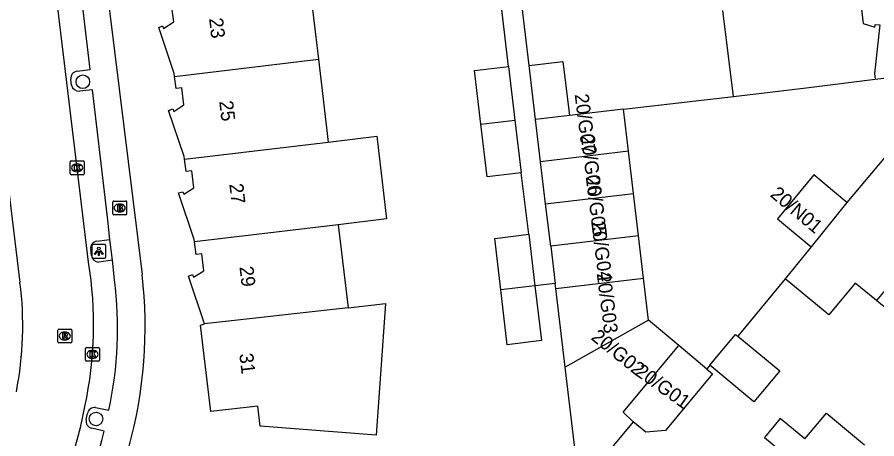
# Model space of a CAD drawing. Extents: x 162074 to 163034, y 381824 to 382557.
# Drawn here: x 162299.9 to 162361.6, y 382197.9 to 382228.2 of the extents above; entities that cross this region are included whole.
import ezdxf

# ---------------------------------------------------------------- set-up
doc = ezdxf.new("R2010")
doc.units = 0
for name, color, linetype in [('IMGEO_Boom', 7, 'Continuous'), ('IMGEO_Brandkraan', 7, 'Continuous'), ('IMGEO_Hek', 7, 'Continuous'), ('IMGEO_Kolk', 7, 'Continuous'), ('IMGEO_Lichtpunt', 7, 'Continuous'), ('IMGEO_Pand', 7, 'Continuous'), ('IMGEO_Pand_nummerreeks', 7, 'Continuous'), ('IMGEO_Rijbaan_lokaal_open', 7, 'Continuous'), ('IMGEO_Rioolput', 7, 'Continuous'), ('IMGEO_Voetpad_open', 7, 'Continuous')]:
    doc.layers.add(name, color=color, linetype=linetype)

msp = doc.modelspace()

# ---------------------------------------------------------------- linework, layer by layer
at = {"layer": 'IMGEO_Boom'}
for centre in [(162304.579, 382223.597), (162305.524, 382199.354)]:
    msp.add_circle(centre, 0.489, dxfattribs=at)
at = {"layer": 'IMGEO_Brandkraan'}
for p, q in [((162306.726, 382214.097), (162306.726, 382214.949)), ((162306.801, 382215.023), (162307.653, 382215.023)), ((162307.214, 382214.803), (162307.239, 382214.803)), ((162307.727, 382214.949), (162307.727, 382214.097)), ((162307.653, 382214.023), (162306.801, 382214.023)), ((162307.237, 382214.243), (162307.212, 382214.243))]:
    msp.add_line(p, q, dxfattribs=at)
for points in [[(162306.726, 382214.097), (162306.726, 382214.949)], [(162306.801, 382215.023), (162307.653, 382215.023)], [(162307.074, 382214.723), (162307.074, 382214.323), (162307.287, 382214.323)], [(162307.305, 382214.723), (162307.074, 382214.723)], [(162307.253, 382214.642), (162307.199, 382214.642), (162307.199, 382214.566)], [(162307.727, 382214.949), (162307.727, 382214.097)], [(162307.653, 382214.023), (162306.801, 382214.023)], [(162307.199, 382214.566), (162307.252, 382214.566)], [(162307.261, 382214.49), (162307.199, 382214.49), (162307.199, 382214.409)], [(162307.199, 382214.409), (162307.261, 382214.409)]]:
    msp.add_lwpolyline(points, dxfattribs=at)
for centre, radius, start, end in [((162306.803, 382214.947), 0.0765, 91.55205, 178.44795), ((162306.803, 382214.947), 0.0765, 91.55205, 178.44795), ((162307.254, 382214.604), 0.0379, 267.82845, 90.93552), ((162307.309, 382214.578), 0.145, 59.4692, 91.53667), ((162307.334, 382214.625), 0.0922, 285.51372, 58.15012), ((162307.651, 382214.947), 0.0765, 1.55205, 88.44795), ((162307.651, 382214.947), 0.0765, 1.55205, 88.44795), ((162306.803, 382214.099), 0.0765, 181.55205, 268.44795), ((162306.803, 382214.099), 0.0765, 181.55205, 268.44795), ((162307.262, 382214.449), 0.0404, 269.87594, 90.50774), ((162307.293, 382214.574), 0.251, 268.66757, 293.53466), ((162307.339, 382214.433), 0.105, 301.31148, 78.98903), ((162307.651, 382214.099), 0.0765, 271.55205, 358.44795), ((162307.651, 382214.099), 0.0765, 271.55205, 358.44795)]:
    msp.add_arc(centre, radius, start, end, dxfattribs=at)
for centre, major_axis, ratio, start_param, end_param in [((162307.213, 382214.523), (-0.387, 0.002), 0.722429, 4.712389, 7.853982), ((162307.238, 382214.523), (-0.39, 0.002), 0.717154, 1.570796, 4.712389)]:
    msp.add_ellipse(centre, major_axis=major_axis, ratio=ratio, start_param=start_param, end_param=end_param, dxfattribs=at)
at = {"layer": 'IMGEO_Hek'}
for points in [[(162343.412, 382221.635), (162351.325, 382222.529)], [(162355.023, 382209.424), (162351.631, 382205.305)]]:
    msp.add_lwpolyline(points, dxfattribs=at)
at = {"layer": 'IMGEO_Kolk'}
for p, q in [((162303.668, 382216.982), (162303.668, 382217.834)), ((162303.743, 382217.908), (162304.595, 382217.908)), ((162304.669, 382217.834), (162304.669, 382216.982)), ((162304.179, 382217.128), (162304.154, 382217.128)), ((162304.156, 382217.688), (162304.181, 382217.688)), ((162304.595, 382216.908), (162303.743, 382216.908)), ((162304.772, 382203.573), (162304.772, 382204.425)), ((162304.847, 382204.499), (162305.699, 382204.499)), ((162305.26, 382204.279), (162305.285, 382204.279)), ((162305.773, 382204.425), (162305.773, 382203.573)), ((162305.283, 382203.719), (162305.258, 382203.719)), ((162305.699, 382203.499), (162304.847, 382203.499))]:
    msp.add_line(p, q, dxfattribs=at)
for points in [[(162303.668, 382216.982), (162303.668, 382217.834)], [(162303.743, 382217.908), (162304.595, 382217.908)], [(162304.669, 382217.834), (162304.669, 382216.982)], [(162303.989, 382217.608), (162304.112, 382217.608), (162304.112, 382217.457), (162304.242, 382217.608), (162304.406, 382217.608), (162304.26, 382217.457), (162304.413, 382217.208), (162304.261, 382217.208), (162304.176, 382217.372), (162304.112, 382217.305), (162304.112, 382217.208), (162303.989, 382217.208), (162303.989, 382217.608)], [(162304.595, 382216.908), (162303.743, 382216.908)], [(162304.772, 382203.573), (162304.772, 382204.425)], [(162304.847, 382204.499), (162305.699, 382204.499)], [(162305.093, 382204.199), (162305.216, 382204.199), (162305.216, 382204.048), (162305.346, 382204.199), (162305.51, 382204.199), (162305.364, 382204.048), (162305.517, 382203.799), (162305.365, 382203.799), (162305.28, 382203.963), (162305.216, 382203.896), (162305.216, 382203.799), (162305.093, 382203.799), (162305.093, 382204.199)], [(162305.773, 382204.425), (162305.773, 382203.573)], [(162305.699, 382203.499), (162304.847, 382203.499)]]:
    msp.add_lwpolyline(points, dxfattribs=at)
for centre, start, end in [((162303.745, 382217.832), 91.55205, 178.44795), ((162303.745, 382217.832), 91.55205, 178.44795), ((162304.593, 382217.832), 1.55205, 88.44795), ((162304.593, 382217.832), 1.55205, 88.44795), ((162303.745, 382216.984), 181.55205, 268.44795), ((162303.745, 382216.984), 181.55205, 268.44795), ((162304.593, 382216.984), 271.55205, 358.44795), ((162304.593, 382216.984), 271.55205, 358.44795), ((162304.849, 382204.423), 91.55205, 178.44795), ((162304.849, 382204.423), 91.55205, 178.44795), ((162305.697, 382204.423), 1.55205, 88.44795), ((162305.697, 382204.423), 1.55205, 88.44795), ((162304.849, 382203.575), 181.55205, 268.44795), ((162304.849, 382203.575), 181.55205, 268.44795), ((162305.697, 382203.575), 271.55205, 358.44795), ((162305.697, 382203.575), 271.55205, 358.44795)]:
    msp.add_arc(centre, 0.0765, start, end, dxfattribs=at)
for centre, major_axis, ratio, start_param, end_param in [((162304.155, 382217.408), (-0.387, 0.002), 0.722429, 4.712389, 7.853982), ((162304.18, 382217.408), (-0.39, 0.002), 0.717154, 1.570796, 4.712389), ((162305.259, 382203.999), (-0.387, 0.002), 0.722429, 4.712389, 7.853982), ((162305.284, 382203.999), (-0.39, 0.002), 0.717154, 1.570796, 4.712389)]:
    msp.add_ellipse(centre, major_axis=major_axis, ratio=ratio, start_param=start_param, end_param=end_param, dxfattribs=at)
at = {"layer": 'IMGEO_Lichtpunt'}
for p, q in [((162305.227, 382211.809), (162305.227, 382211.002)), ((162305.227, 382211.809), (162305.227, 382211.002)), ((162306.129, 382211.904), (162305.321, 382211.904)), ((162306.129, 382211.904), (162305.321, 382211.904)), ((162306.223, 382211.002), (162306.223, 382211.809)), ((162306.223, 382211.002), (162306.223, 382211.809)), ((162305.321, 382210.908), (162306.129, 382210.908)), ((162305.321, 382210.908), (162306.129, 382210.908))]:
    msp.add_line(p, q, dxfattribs=at)
for points in [[(162305.601, 382211.473), (162305.64, 382211.445), (162305.452, 382211.183), (162305.414, 382211.21), (162305.601, 382211.473)], [(162305.703, 382211.425), (162305.75, 382211.425), (162305.75, 382211.103), (162305.703, 382211.103), (162305.703, 382211.425)], [(162305.813, 382211.445), (162305.851, 382211.472), (162306.038, 382211.21), (162305.999, 382211.182), (162305.813, 382211.445)]]:
    msp.add_lwpolyline(points, dxfattribs=at)
msp.add_circle((162305.726, 382211.607), 0.0994, dxfattribs=at)
for centre, start, end in [((162305.321, 382211.809), 90, 180), ((162305.321, 382211.809), 90, 180), ((162306.129, 382211.809), 0, 90), ((162306.129, 382211.809), 0, 90), ((162305.321, 382211.002), 180, 270), ((162305.321, 382211.002), 180, 270), ((162306.129, 382211.002), 270, 0), ((162306.129, 382211.002), 270, 360)]:
    msp.add_arc(centre, 0.0946, start, end, dxfattribs=at)
at = {"layer": 'IMGEO_Pand'}
for points in [[(162320.778, 382231.184), (162321.497, 382225.213)], [(162311.172, 382223.982), (162311.145, 382224.191), (162310.043, 382227.504), (162310.313, 382227.612), (162310.385, 382227.426), (162311.116, 382227.904), (162310.955, 382229.123), (162310.558, 382229.07), (162310.454, 382229.94)], [(162360.78, 382229.97), (162360.888, 382229.066), (162360.491, 382229.019), (162360.637, 382227.798), (162361.487, 382227.52), (162361.508, 382227.718), (162361.836, 382227.681), (162361.451, 382224.199), (162361.505, 382223.779)], [(162351.325, 382222.529), (162350.566, 382228.713)], [(162311.172, 382223.982), (162321.497, 382225.213)], [(162321.497, 382225.213), (162322.214, 382219.257)], [(162333.18, 382220.555), (162332.717, 382224.404), (162335.159, 382224.698)], [(162335.159, 382224.698), (162335.623, 382220.844)], [(162336.638, 382224.763), (162339.071, 382225.054), (162339.533, 382221.181)], [(162337.101, 382220.891), (162336.638, 382224.763)], [(162311.89, 382218.035), (162311.864, 382218.234), (162310.742, 382221.539), (162311.04, 382221.646), (162311.112, 382221.46), (162311.843, 382221.937), (162311.682, 382223.156), (162311.285, 382223.103), (162311.172, 382223.982)], [(162351.325, 382222.529), (162356.543, 382223.17), (162361.505, 382223.779)], [(162343.412, 382221.635), (162339.533, 382221.181)], [(162343.772, 382218.597), (162343.412, 382221.635)], [(162333.18, 382220.555), (162335.623, 382220.844)], [(162335.623, 382220.844), (162336.079, 382217.053)], [(162339.533, 382221.181), (162337.101, 382220.891)], [(162337.464, 382217.849), (162337.101, 382220.891)], [(162336.079, 382217.053), (162333.636, 382216.76), (162333.18, 382220.555)], [(162322.214, 382219.257), (162325.689, 382219.676), (162326.405, 382213.738), (162322.93, 382213.319)], [(162311.89, 382218.035), (162322.214, 382219.257)], [(162343.772, 382218.597), (162337.464, 382217.849)], [(162344.132, 382215.56), (162343.772, 382218.597)], [(162362.619, 382218.669), (162359.474, 382214.908)], [(162312.604, 382212.078), (162312.579, 382212.265), (162311.452, 382215.612), (162311.757, 382215.694), (162311.829, 382215.508), (162312.564, 382215.976), (162312.403, 382217.195), (162312.006, 382217.142), (162311.89, 382218.035)], [(162337.827, 382214.812), (162337.464, 382217.849)], [(162359.474, 382214.908), (162357.098, 382216.898), (162354.489, 382213.735), (162356.892, 382211.727)], [(162337.827, 382214.812), (162344.132, 382215.56)], [(162344.493, 382212.522), (162344.132, 382215.56)], [(162338.19, 382211.775), (162337.827, 382214.812)], [(162359.474, 382214.908), (162356.892, 382211.727)], [(162367.347, 382214.775), (162361.583, 382207.863)], [(162322.93, 382213.319), (162312.604, 382212.078)], [(162322.93, 382213.319), (162323.65, 382207.343)], [(162334.602, 382208.634), (162334.169, 382212.323), (162336.61, 382212.632)], [(162336.61, 382212.632), (162337.056, 382208.923)], [(162344.493, 382212.522), (162338.19, 382211.775)], [(162344.853, 382209.485), (162344.493, 382212.522)], [(162313.319, 382206.201), (162312.174, 382209.622), (162312.466, 382209.733), (162312.538, 382209.547), (162313.281, 382210.006), (162313.12, 382211.225), (162312.723, 382211.172), (162312.604, 382212.078)], [(162338.19, 382211.775), (162338.509, 382209.096)], [(162356.892, 382211.727), (162355.023, 382209.424)], [(162338.552, 382208.737), (162338.509, 382209.096)], [(162338.552, 382208.737), (162344.853, 382209.485)], [(162345.213, 382206.447), (162344.853, 382209.485)], [(162361.583, 382207.863), (162360.06, 382209.117), (162358.161, 382206.84), (162355.023, 382209.424)], [(162337.056, 382208.923), (162337.53, 382204.987), (162335.066, 382204.675), (162334.602, 382208.634)], [(162337.056, 382208.923), (162334.602, 382208.634)], [(162339.227, 382203.087), (162338.552, 382208.737)], [(162366.197, 382204.063), (162361.583, 382207.863)], [(162323.65, 382207.343), (162326.331, 382207.666), (162325.648, 382198.19), (162317.323, 382198.841), (162317.151, 382200.281), (162313.775, 382199.878), (162313.028, 382206.091), (162313.319, 382206.201)], [(162323.65, 382207.343), (162313.319, 382206.201)], [(162345.213, 382206.447), (162339.227, 382203.087)], [(162347.392, 382204.625), (162345.213, 382206.447)], [(162349.625, 382203.215), (162351.472, 382205.437), (162351.631, 382205.305)], [(162351.631, 382205.305), (162354.64, 382202.804), (162352.793, 382200.582), (162349.625, 382203.215)], [(162344.104, 382199.151), (162343.389, 382199.838), (162347.392, 382204.625)], [(162349.401, 382202.945), (162347.392, 382204.625)], [(162340.319, 382194.587), (162340.234, 382194.657), (162339.227, 382203.087)], [(162349.401, 382202.945), (162349.819, 382202.596), (162346.442, 382198.524), (162345.02, 382198.392), (162344.104, 382199.151)], [(162356.439, 382197.916), (162358.003, 382199.78), (162360.723, 382197.497)], [(162344.104, 382199.151), (162340.319, 382194.587)]]:
    msp.add_lwpolyline(points, dxfattribs=at)
at = {"layer": 'IMGEO_Rijbaan_lokaal_open'}
for points in [[(162304.984, 382210.629), (162300.293, 382249.601)], [(162295.224, 382248.984), (162300.062, 382209.169)], [(162361.505, 382223.779), (162362.705, 382223.933), (162365.263, 382226.839)], [(162343.412, 382221.635), (162351.325, 382222.529)], [(162355.023, 382209.424), (162351.631, 382205.305)], [(162349.625, 382203.215), (162349.401, 382202.945)]]:
    msp.add_lwpolyline(points, dxfattribs=at)
for centre, radius, start, end in [((162277.485, 382206.129), 27.865, 347.83471, 9.29337), ((162275.853, 382206.027), 24.412, 348.85914, 7.39489), ((162276.836, 382205.357), 28.351, 326.03036, 349.63661)]:
    msp.add_arc(centre, radius, start, end, dxfattribs=at)
at = {"layer": 'IMGEO_Rioolput'}
for p, q in [((162302.779, 382204.893), (162302.779, 382205.745)), ((162302.854, 382205.819), (162303.706, 382205.819)), ((162303.267, 382205.599), (162303.292, 382205.599)), ((162303.78, 382205.745), (162303.78, 382204.893)), ((162303.706, 382204.819), (162302.854, 382204.819)), ((162303.29, 382205.039), (162303.265, 382205.039))]:
    msp.add_line(p, q, dxfattribs=at)
for points in [[(162302.779, 382204.893), (162302.779, 382205.745)], [(162302.854, 382205.819), (162303.706, 382205.819)], [(162303.368, 382205.517), (162303.116, 382205.519), (162303.116, 382205.119)], [(162303.294, 382205.438), (162303.24, 382205.438), (162303.24, 382205.357)], [(162303.78, 382205.745), (162303.78, 382204.893)], [(162303.706, 382204.819), (162302.854, 382204.819)], [(162303.116, 382205.119), (162303.24, 382205.119), (162303.24, 382205.281), (162303.251, 382205.281)], [(162303.24, 382205.357), (162303.292, 382205.357)], [(162303.298, 382205.252), (162303.369, 382205.119), (162303.509, 382205.119), (162303.444, 382205.245)]]:
    msp.add_lwpolyline(points, dxfattribs=at)
for centre, radius, start, end in [((162302.856, 382205.743), 0.0765, 91.55205, 178.44795), ((162302.856, 382205.743), 0.0765, 91.55205, 178.44795), ((162303.3, 382205.342), 0.0964, 77.00612, 93.18647), ((162303.314, 382205.399), 0.0378, 276.66336, 79.67722), ((162303.367, 382205.407), 0.109, 350.36119, 89.41601), ((162303.365, 382205.407), 0.112, 277.58423, 350.98172), ((162303.704, 382205.743), 0.0765, 1.55205, 88.44795), ((162303.704, 382205.743), 0.0765, 1.55205, 88.44795), ((162302.856, 382204.895), 0.0765, 181.55205, 268.44795), ((162302.856, 382204.895), 0.0765, 181.55205, 268.44795), ((162303.25, 382205.228), 0.0533, 26.02933, 88.69889), ((162303.276, 382205.546), 0.19, 274.7715, 282.96867), ((162303.349, 382205.192), 0.108, 29.51342, 73.79051), ((162303.704, 382204.895), 0.0765, 271.55205, 358.44795), ((162303.704, 382204.895), 0.0765, 271.55205, 358.44795)]:
    msp.add_arc(centre, radius, start, end, dxfattribs=at)
for centre, major_axis, ratio, start_param, end_param in [((162303.266, 382205.319), (-0.387, 0.002), 0.722429, 4.712389, 7.853982), ((162303.291, 382205.319), (-0.39, 0.002), 0.717154, 1.570796, 4.712389)]:
    msp.add_ellipse(centre, major_axis=major_axis, ratio=ratio, start_param=start_param, end_param=end_param, dxfattribs=at)
at = {"layer": 'IMGEO_Voetpad_open'}
for points in [[(162303.435, 382253.355), (162303.851, 382250), (162308.838, 382209.736)], [(162304.167, 382224.356), (162305.109, 382224.467), (162303.824, 382235.27), (162302.847, 382235.152)], [(162335.159, 382224.698), (162334.644, 382228.977)], [(162336.638, 382224.763), (162336.112, 382229.172)], [(162303.767, 382223.349), (162303.708, 382223.784)], [(162306.529, 382212.251), (162306.369, 382213.637), (162305.282, 382223.016), (162304.332, 382222.91)], [(162336.61, 382212.632), (162336.079, 382217.053)], [(162305.587, 382212.126), (162306.529, 382212.251)], [(162306.701, 382210.763), (162306.529, 382212.251)], [(162305.201, 382211.112), (162305.144, 382211.558)], [(162306.701, 382210.763), (162305.737, 382210.63)], [(162306.846, 382209.357), (162306.701, 382210.763)], [(162338.509, 382209.096), (162337.056, 382208.923)], [(162305.489, 382200.166), (162306.441, 382199.976)], [(162304.817, 382199.308), (162304.921, 382199.749)], [(162356.439, 382197.916), (162354.686, 382199.387), (162353.538, 382198.018), (162358.903, 382193.589)], [(162306.119, 382198.472), (162305.218, 382198.687)]]:
    msp.add_lwpolyline(points, dxfattribs=at)
for centre, radius, start, end in [((162304.233, 382223.833), 0.528, 97.21916, 185.29041), ((162304.32, 382223.478), 0.568, 193.08934, 271.21688), ((162305.624, 382211.64), 0.487, 94.34742, 189.74914), ((162305.739, 382211.172), 0.542, 186.31179, 269.76105), ((162276.014, 382205.991), 33.037, 344.75229, 6.5095), ((162279.651, 382205.832), 27.423, 347.67013, 7.38575), ((162305.411, 382199.676), 0.496, 80.98699, 171.58189), ((162305.338, 382199.205), 0.531, 168.76923, 256.93407), ((162273.681, 382206.507), 33.418, 327.47811, 346.08711)]:
    msp.add_arc(centre, radius, start, end, dxfattribs=at)

# ---------------------------------------------------------------- texts
at = {"layer": 'IMGEO_Pand_nummerreeks'}
for s, rotation, p in [('23', 276.96897, (162313.641, 382228.139)), ('20/G07', 277.20862, (162339.909, 382222.678)), ('25', 276.96897, (162314.369, 382222.187)), ('20/G06', 277.20862, (162340.346, 382219.724)), ('20/G05', 277.20862, (162340.704, 382216.752)), ('27', 276.96897, (162315.096, 382216.235)), ('20/N01', 319.844, (162353.896, 382215.402)), ('20/G04', 277.2076, (162341.098, 382213.53)), ('29', 276.96696, (162315.824, 382210.283)), ('20/G03', 277.20862, (162341.492, 382209.806)), ('20/G02', 321.1155, (162341.024, 382205.121)), ('31', 276.85809, (162315.814, 382204.022)), ('20/G01', 324.46232, (162344.18, 382202.578))]:
    msp.add_text(s, height=1, rotation=rotation, dxfattribs=at).set_placement(p)

doc.saveas('drawing.dxf')
